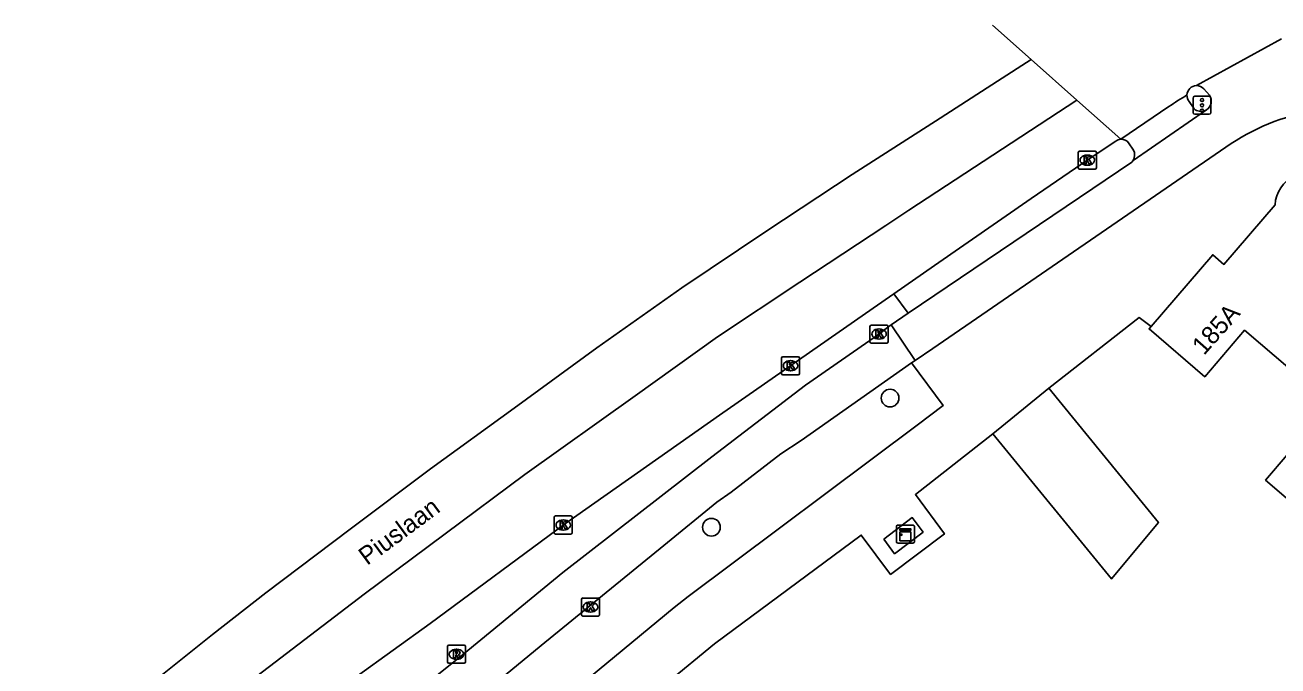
# Model space of a CAD drawing. Extents: x 162347 to 162868, y 381221 to 381813.
# Drawn here: x 162449.6 to 162519, y 381768.3 to 381803.8 of the extents above; entities that cross this region are included whole.
import ezdxf

# ---------------------------------------------------------------- set-up
doc = ezdxf.new("R2010")
doc.units = 0
for name, color, linetype in [('IMGEO_Boom', 7, 'Continuous'), ('IMGEO_Fietspad_gesloten', 7, 'Continuous'), ('IMGEO_Fietspad_open', 7, 'Continuous'), ('IMGEO_Haag', 7, 'Continuous'), ('IMGEO_Kast', 7, 'Continuous'), ('IMGEO_Kolk', 7, 'Continuous'), ('IMGEO_Lage_trafo', 7, 'Continuous'), ('IMGEO_Muur', 7, 'Continuous'), ('IMGEO_Openbare_ruimte_label', 7, 'Continuous'), ('IMGEO_Pand', 7, 'Continuous'), ('IMGEO_Pand_nummerreeks', 7, 'Continuous'), ('IMGEO_Rijbaan_regionaal_gesloten', 7, 'Continuous'), ('IMGEO_Rioolput', 7, 'Continuous'), ('IMGEO_Verkeersregelinstallatiepaal', 7, 'Continuous'), ('IMGEO_Voetpad_open', 7, 'Continuous')]:
    doc.layers.add(name, color=color, linetype=linetype)

msp = doc.modelspace()

# ---------------------------------------------------------------- linework, layer by layer
at = {"layer": 'IMGEO_Boom'}
for centre in [(162497.535, 381783.146), (162487.639, 381775.992)]:
    msp.add_circle(centre, 0.489, dxfattribs=at)
at = {"layer": 'IMGEO_Fietspad_gesloten'}
for points in [[(162514.916, 381800.267), (162515.225, 381799.918)], [(162515.067, 381799.109), (162510.992, 381796.301)], [(162498.927, 381785.234), (162499.898, 381785.893), (162516.423, 381797.237)], [(162510.992, 381796.301), (162510.929, 381796.213), (162498.53, 381787.845)], [(162498.53, 381787.845), (162497.586, 381787.208)], [(162497.586, 381787.208), (162498.927, 381785.234)]]:
    msp.add_lwpolyline(points, dxfattribs=at)
for centre, radius, start, end in [((162514.513, 381799.909), 0.539, 41.61398, 90.64314), ((162514.757, 381799.589), 0.572, 302.80863, 35.08952), ((162523.035, 381787.25), 11.977, 72.48547, 123.50611)]:
    msp.add_arc(centre, radius, start, end, dxfattribs=at)
at = {"layer": 'IMGEO_Fietspad_open'}
for points in [[(162454.619, 381753.172), (162457.272, 381755.297), (162465.698, 381762.373), (162469.707, 381765.621), (162473.627, 381768.749), (162479.401, 381773.49), (162487.669, 381779.887), (162492.847, 381783.857), (162496.837, 381786.624), (162497.383, 381787.061), (162497.586, 381787.208)], [(162455.794, 381750.801), (162457.878, 381752.522), (162471.4, 381763.826), (162478.211, 381769.449), (162484.993, 381774.972), (162487.946, 381777.388), (162488.724, 381777.94), (162491.487, 381780.055), (162492.604, 381780.797), (162498.222, 381784.754), (162498.716, 381785.09)], [(162498.716, 381785.09), (162498.927, 381785.234)]]:
    msp.add_lwpolyline(points, dxfattribs=at)
at = {"layer": 'IMGEO_Haag'}
msp.add_lwpolyline([(162498.53, 381787.845), (162497.75, 381788.92)], dxfattribs=at)
at = {"layer": 'IMGEO_Kast'}
for p, q in [((162497.885, 381775.19), (162497.885, 381776.031)), ((162497.885, 381776.031), (162497.885, 381775.19)), ((162497.96, 381776.115), (162498.801, 381776.115)), ((162498.801, 381776.115), (162497.96, 381776.115)), ((162498.885, 381776.04), (162498.885, 381775.199)), ((162498.885, 381775.199), (162498.885, 381776.04)), ((162498.81, 381775.115), (162497.969, 381775.115)), ((162497.969, 381775.115), (162498.81, 381775.115))]:
    msp.add_line(p, q, dxfattribs=at)
for points in [[(162498.08, 381775.905), (162498.68, 381775.905), (162498.68, 381775.82), (162498.08, 381775.82), (162498.08, 381775.905)], [(162498.08, 381775.73), (162498.68, 381775.73), (162498.68, 381775.241), (162498.08, 381775.241), (162498.08, 381775.73)]]:
    msp.add_lwpolyline(points, dxfattribs=at)
msp.add_circle((162498.164, 381775.579), 0.0377, dxfattribs=at)
for centre, start, end in [((162497.963, 381776.037), 92.4484, 184.28452), ((162497.963, 381776.037), 92.4484, 184.28452), ((162498.807, 381776.037), 2.4484, 94.28452), ((162498.807, 381776.037), 2.4484, 94.28452), ((162497.963, 381775.193), 182.4484, 274.28452), ((162497.963, 381775.193), 182.4484, 274.28452), ((162498.807, 381775.193), 272.4484, 4.28452), ((162498.807, 381775.193), 272.4484, 4.28452)]:
    msp.add_arc(centre, 0.0779, start, end, dxfattribs=at)
at = {"layer": 'IMGEO_Kolk'}
for p, q in [((162507.96, 381795.897), (162507.96, 381796.749)), ((162508.035, 381796.823), (162508.887, 381796.823)), ((162508.448, 381796.603), (162508.473, 381796.603)), ((162508.961, 381796.749), (162508.961, 381795.897)), ((162508.887, 381795.823), (162508.035, 381795.823)), ((162508.471, 381796.043), (162508.446, 381796.043)), ((162496.422, 381786.266), (162496.422, 381787.118)), ((162496.497, 381787.192), (162497.349, 381787.192)), ((162496.91, 381786.972), (162496.935, 381786.972)), ((162497.423, 381787.118), (162497.423, 381786.266)), ((162497.349, 381786.192), (162496.497, 381786.192)), ((162496.933, 381786.412), (162496.908, 381786.412)), ((162491.522, 381784.512), (162491.522, 381785.364)), ((162491.597, 381785.438), (162492.449, 381785.438)), ((162492.523, 381785.364), (162492.523, 381784.512)), ((162492.033, 381784.658), (162492.008, 381784.658)), ((162492.01, 381785.218), (162492.035, 381785.218)), ((162492.449, 381784.438), (162491.597, 381784.438)), ((162478.93, 381775.689), (162478.93, 381776.541)), ((162479.005, 381776.615), (162479.857, 381776.615)), ((162479.418, 381776.395), (162479.443, 381776.395)), ((162479.931, 381776.541), (162479.931, 381775.689)), ((162479.857, 381775.615), (162479.005, 381775.615)), ((162479.441, 381775.835), (162479.416, 381775.835)), ((162480.437, 381771.147), (162480.437, 381771.999)), ((162480.512, 381772.073), (162481.364, 381772.073)), ((162480.925, 381771.853), (162480.95, 381771.853)), ((162481.438, 381771.999), (162481.438, 381771.147)), ((162481.364, 381771.073), (162480.512, 381771.073)), ((162480.948, 381771.293), (162480.923, 381771.293))]:
    msp.add_line(p, q, dxfattribs=at)
for points in [[(162507.96, 381795.897), (162507.96, 381796.749)], [(162508.035, 381796.823), (162508.887, 381796.823)], [(162508.281, 381796.523), (162508.404, 381796.523), (162508.404, 381796.372), (162508.534, 381796.523), (162508.698, 381796.523), (162508.552, 381796.372), (162508.705, 381796.123), (162508.553, 381796.123), (162508.468, 381796.287), (162508.404, 381796.22), (162508.404, 381796.123), (162508.281, 381796.123), (162508.281, 381796.523)], [(162508.961, 381796.749), (162508.961, 381795.897)], [(162508.887, 381795.823), (162508.035, 381795.823)], [(162496.422, 381786.266), (162496.422, 381787.118)], [(162496.497, 381787.192), (162497.349, 381787.192)], [(162496.743, 381786.892), (162496.866, 381786.892), (162496.866, 381786.741), (162496.996, 381786.892), (162497.16, 381786.892), (162497.014, 381786.741), (162497.167, 381786.492), (162497.015, 381786.492), (162496.93, 381786.656), (162496.866, 381786.589), (162496.866, 381786.492), (162496.743, 381786.492), (162496.743, 381786.892)], [(162497.423, 381787.118), (162497.423, 381786.266)], [(162497.349, 381786.192), (162496.497, 381786.192)], [(162491.522, 381784.512), (162491.522, 381785.364)], [(162491.597, 381785.438), (162492.449, 381785.438)], [(162492.523, 381785.364), (162492.523, 381784.512)], [(162491.843, 381785.138), (162491.966, 381785.138), (162491.966, 381784.987), (162492.096, 381785.138), (162492.26, 381785.138), (162492.114, 381784.987), (162492.267, 381784.738), (162492.115, 381784.738), (162492.03, 381784.902), (162491.966, 381784.835), (162491.966, 381784.738), (162491.843, 381784.738), (162491.843, 381785.138)], [(162492.449, 381784.438), (162491.597, 381784.438)], [(162478.93, 381775.689), (162478.93, 381776.541)], [(162479.005, 381776.615), (162479.857, 381776.615)], [(162479.251, 381776.315), (162479.374, 381776.315), (162479.374, 381776.164), (162479.504, 381776.315), (162479.668, 381776.315), (162479.522, 381776.164), (162479.675, 381775.915), (162479.523, 381775.915), (162479.438, 381776.079), (162479.374, 381776.012), (162479.374, 381775.915), (162479.251, 381775.915), (162479.251, 381776.315)], [(162479.931, 381776.541), (162479.931, 381775.689)], [(162479.857, 381775.615), (162479.005, 381775.615)], [(162480.437, 381771.147), (162480.437, 381771.999)], [(162480.512, 381772.073), (162481.364, 381772.073)], [(162480.758, 381771.773), (162480.881, 381771.773), (162480.881, 381771.622), (162481.011, 381771.773), (162481.175, 381771.773), (162481.029, 381771.622), (162481.182, 381771.373), (162481.03, 381771.373), (162480.945, 381771.537), (162480.881, 381771.47), (162480.881, 381771.373), (162480.758, 381771.373), (162480.758, 381771.773)], [(162481.438, 381771.999), (162481.438, 381771.147)], [(162481.364, 381771.073), (162480.512, 381771.073)]]:
    msp.add_lwpolyline(points, dxfattribs=at)
for centre, start, end in [((162508.037, 381796.747), 91.55205, 178.44795), ((162508.037, 381796.747), 91.55205, 178.44795), ((162508.885, 381796.747), 1.55205, 88.44795), ((162508.885, 381796.747), 1.55205, 88.44795), ((162508.037, 381795.899), 181.55205, 268.44795), ((162508.037, 381795.899), 181.55205, 268.44795), ((162508.885, 381795.899), 271.55205, 358.44795), ((162508.885, 381795.899), 271.55205, 358.44795), ((162496.499, 381787.116), 91.55205, 178.44795), ((162496.499, 381787.116), 91.55205, 178.44795), ((162497.347, 381787.116), 1.55205, 88.44795), ((162497.347, 381787.116), 1.55205, 88.44795), ((162496.499, 381786.268), 181.55205, 268.44795), ((162496.499, 381786.268), 181.55205, 268.44795), ((162497.347, 381786.268), 271.55205, 358.44795), ((162497.347, 381786.268), 271.55205, 358.44795), ((162491.599, 381785.362), 91.55205, 178.44795), ((162491.599, 381785.362), 91.55205, 178.44795), ((162492.447, 381785.362), 1.55205, 88.44795), ((162492.447, 381785.362), 1.55205, 88.44795), ((162491.599, 381784.514), 181.55205, 268.44795), ((162491.599, 381784.514), 181.55205, 268.44795), ((162492.447, 381784.514), 271.55205, 358.44795), ((162492.447, 381784.514), 271.55205, 358.44795), ((162479.007, 381776.539), 91.55205, 178.44795), ((162479.007, 381776.539), 91.55205, 178.44795), ((162479.855, 381776.539), 1.55205, 88.44795), ((162479.855, 381776.539), 1.55205, 88.44795), ((162479.007, 381775.691), 181.55205, 268.44795), ((162479.007, 381775.691), 181.55205, 268.44795), ((162479.855, 381775.691), 271.55205, 358.44795), ((162479.855, 381775.691), 271.55205, 358.44795), ((162480.514, 381771.997), 91.55205, 178.44795), ((162480.514, 381771.997), 91.55205, 178.44795), ((162481.362, 381771.997), 1.55205, 88.44795), ((162481.362, 381771.997), 1.55205, 88.44795), ((162480.514, 381771.149), 181.55205, 268.44795), ((162480.514, 381771.149), 181.55205, 268.44795), ((162481.362, 381771.149), 271.55205, 358.44795), ((162481.362, 381771.149), 271.55205, 358.44795)]:
    msp.add_arc(centre, 0.0765, start, end, dxfattribs=at)
for centre, major_axis, ratio, start_param, end_param in [((162508.447, 381796.323), (-0.387, 0.002), 0.722429, 4.712389, 7.853982), ((162508.472, 381796.323), (-0.39, 0.002), 0.717154, 1.570796, 4.712389), ((162496.909, 381786.692), (-0.387, 0.002), 0.722429, 4.712389, 7.853982), ((162496.934, 381786.692), (-0.39, 0.002), 0.717154, 1.570796, 4.712389), ((162492.009, 381784.938), (-0.387, 0.002), 0.722429, 4.712389, 7.853982), ((162492.034, 381784.938), (-0.39, 0.002), 0.717154, 1.570796, 4.712389), ((162479.417, 381776.115), (-0.387, 0.002), 0.722429, 4.712389, 7.853982), ((162479.442, 381776.115), (-0.39, 0.002), 0.717154, 1.570796, 4.712389), ((162480.924, 381771.573), (-0.387, 0.002), 0.722429, 4.712389, 7.853982), ((162480.949, 381771.573), (-0.39, 0.002), 0.717154, 1.570796, 4.712389)]:
    msp.add_ellipse(centre, major_axis=major_axis, ratio=ratio, start_param=start_param, end_param=end_param, dxfattribs=at)
at = {"layer": 'IMGEO_Lage_trafo'}
msp.add_lwpolyline([(162497.183, 381775.328), (162498.76, 381776.527), (162499.367, 381775.727), (162497.78, 381774.528), (162497.183, 381775.328)], dxfattribs=at)
at = {"layer": 'IMGEO_Muur'}
msp.add_lwpolyline([(162506.332, 381783.699), (162511.324, 381787.606), (162511.997, 381787.108)], dxfattribs=at)
at = {"layer": 'IMGEO_Pand'}
for points in [[(162518.862, 381793.853), (162516.026, 381790.552), (162515.41, 381791.081), (162511.997, 381787.108)], [(162519.691, 381784.738), (162517.175, 381786.899), (162514.963, 381784.324), (162511.88, 381786.972), (162511.997, 381787.108)], [(162520.639, 381776.627), (162518.332, 381778.608), (162521.939, 381782.807), (162519.691, 381784.738)], [(162506.332, 381783.699), (162512.399, 381776.26), (162509.796, 381773.129), (162503.234, 381781.172)], [(162503.234, 381781.172), (162506.332, 381783.699)]]:
    msp.add_lwpolyline(points, dxfattribs=at)
msp.add_arc((162520.772, 381793.741), 1.913, 57.2245, 176.63478, dxfattribs=at)
at = {"layer": 'IMGEO_Rijbaan_regionaal_gesloten'}
for points in [[(162505.352, 381801.9), (162503.213, 381803.804)], [(162514.507, 381800.448), (162519.22, 381803.037)], [(162392.685, 381714.659), (162398.731, 381719.635), (162407.84, 381727.131), (162413.937, 381732.148), (162423.062, 381739.723), (162431.872, 381747.037), (162437.95, 381751.987), (162443.678, 381756.767), (162448.118, 381760.406), (162452.532, 381764.078), (162460.004, 381770.05), (162462.961, 381772.361), (162467.63, 381775.893), (162472.077, 381779.228), (162476.706, 381782.594), (162481.29, 381785.927), (162485.993, 381789.244), (162490.703, 381792.409), (162495.443, 381795.528), (162500.303, 381798.654), (162503.485, 381800.7), (162505.352, 381801.9)], [(162505.352, 381801.9), (162507.878, 381799.651)], [(162507.878, 381799.651), (162498.579, 381793.545), (162497.297, 381792.703), (162492.531, 381789.574), (162487.984, 381786.53), (162483.409, 381783.265), (162477.307, 381778.912), (162472.884, 381775.62), (162468.395, 381772.277), (162462.466, 381767.749), (162456.943, 381763.266), (162453.892, 381760.911), (162451.047, 381758.551), (162446.658, 381754.976), (162443.872, 381752.638), (162441.029, 381750.253), (162438.186, 381747.867), (162436.784, 381746.691), (162432.575, 381743.159)], [(162507.878, 381799.651), (162510.314, 381797.483)], [(162510.314, 381797.483), (162512.985, 381799.293)], [(162497.75, 381788.92), (162500, 381790.48), (162505.352, 381794.191), (162507.455, 381795.639), (162508.461, 381796.323), (162510.032, 381797.37)], [(162497.75, 381788.92), (162496.598, 381788.121), (162488.093, 381782.207), (162479.504, 381776.17), (162472.053, 381770.655), (162467.953, 381767.716), (162463.784, 381764.558), (162459.974, 381761.291), (162459.215, 381760.482), (162459.098, 381760.385), (162458.667, 381759.873)]]:
    msp.add_lwpolyline(points, dxfattribs=at)
for centre, radius, start, end in [((162527.629, 381777.606), 26.168, 121.44148, 124.02898), ((162514.514, 381799.913), 0.535, 90.73315, 177.94976), ((162510.346, 381796.996), 0.488, 93.70779, 129.96507)]:
    msp.add_arc(centre, radius, start, end, dxfattribs=at)
at = {"layer": 'IMGEO_Rioolput'}
for p, q in [((162473.017, 381768.53), (162473.017, 381769.382)), ((162473.092, 381769.456), (162473.944, 381769.456)), ((162474.018, 381769.382), (162474.018, 381768.53)), ((162473.528, 381768.676), (162473.503, 381768.676)), ((162473.505, 381769.236), (162473.53, 381769.236)), ((162473.944, 381768.456), (162473.092, 381768.456))]:
    msp.add_line(p, q, dxfattribs=at)
for points in [[(162473.017, 381768.53), (162473.017, 381769.382)], [(162473.092, 381769.456), (162473.944, 381769.456)], [(162474.018, 381769.382), (162474.018, 381768.53)], [(162473.606, 381769.154), (162473.354, 381769.156), (162473.354, 381768.756)], [(162473.354, 381768.756), (162473.478, 381768.756), (162473.478, 381768.918), (162473.489, 381768.918)], [(162473.532, 381769.075), (162473.478, 381769.075), (162473.478, 381768.994)], [(162473.478, 381768.994), (162473.53, 381768.994)], [(162473.536, 381768.889), (162473.607, 381768.756), (162473.747, 381768.756), (162473.682, 381768.882)], [(162473.944, 381768.456), (162473.092, 381768.456)]]:
    msp.add_lwpolyline(points, dxfattribs=at)
for centre, radius, start, end in [((162473.094, 381769.38), 0.0765, 91.55205, 178.44795), ((162473.094, 381769.38), 0.0765, 91.55205, 178.44795), ((162473.942, 381769.38), 0.0765, 1.55205, 88.44795), ((162473.942, 381769.38), 0.0765, 1.55205, 88.44795), ((162473.488, 381768.865), 0.0533, 26.02933, 88.69889), ((162473.514, 381769.183), 0.19, 274.7715, 282.96867), ((162473.538, 381768.979), 0.0964, 77.00612, 93.18647), ((162473.552, 381769.036), 0.0378, 276.66336, 79.67722), ((162473.605, 381769.044), 0.109, 350.36119, 89.41601), ((162473.603, 381769.044), 0.112, 277.58423, 350.98172), ((162473.587, 381768.829), 0.108, 29.51342, 73.79051), ((162473.094, 381768.532), 0.0765, 181.55205, 268.44795), ((162473.094, 381768.532), 0.0765, 181.55205, 268.44795), ((162473.942, 381768.532), 0.0765, 271.55205, 358.44795), ((162473.942, 381768.532), 0.0765, 271.55205, 358.44795)]:
    msp.add_arc(centre, radius, start, end, dxfattribs=at)
for centre, major_axis, ratio, start_param, end_param in [((162473.504, 381768.956), (-0.387, 0.002), 0.722429, 4.712389, 7.853982), ((162473.529, 381768.956), (-0.39, 0.002), 0.717154, 1.570796, 4.712389)]:
    msp.add_ellipse(centre, major_axis=major_axis, ratio=ratio, start_param=start_param, end_param=end_param, dxfattribs=at)
at = {"layer": 'IMGEO_Verkeersregelinstallatiepaal'}
for p, q in [((162514.319, 381798.96), (162514.319, 381799.76)), ((162514.319, 381799.76), (162514.319, 381798.96)), ((162514.419, 381799.86), (162515.209, 381799.86)), ((162515.209, 381799.86), (162514.419, 381799.86)), ((162515.309, 381799.76), (162515.309, 381798.96)), ((162515.309, 381798.96), (162515.309, 381799.76)), ((162515.209, 381798.86), (162514.419, 381798.86)), ((162514.419, 381798.86), (162515.209, 381798.86))]:
    msp.add_line(p, q, dxfattribs=at)
for centre in [(162514.814, 381799.65), (162514.814, 381799.36), (162514.814, 381799.07)]:
    msp.add_circle(centre, 0.085, dxfattribs=at)
for centre, start, end in [((162514.419, 381799.76), 90, 180), ((162514.419, 381799.76), 90, 180), ((162515.209, 381799.76), 0, 90), ((162515.209, 381799.76), 360, 90), ((162514.419, 381798.96), 180, 270), ((162514.419, 381798.96), 180, 270), ((162515.209, 381798.96), 270, 0), ((162515.209, 381798.96), 270, 0)]:
    msp.add_arc(centre, 0.1, start, end, dxfattribs=at)
at = {"layer": 'IMGEO_Voetpad_open'}
for points in [[(162514.101, 381799.571), (162514.374, 381799.17)], [(162514.979, 381799.063), (162515.067, 381799.109)], [(162510.746, 381797.281), (162511.017, 381796.884)], [(162511.997, 381787.108), (162511.324, 381787.606), (162506.332, 381783.699)], [(162426.314, 381726.37), (162428.207, 381724.094), (162451.823, 381743.637), (162459.348, 381749.88), (162485.569, 381771.54), (162486.346, 381772.165), (162499.033, 381781.642), (162500.475, 381782.734), (162498.716, 381785.09)], [(162503.234, 381781.172), (162498.939, 381777.8), (162500.549, 381775.618), (162497.567, 381773.375), (162495.941, 381775.556), (162487.804, 381769.538), (162485.213, 381767.386)]]:
    msp.add_lwpolyline(points, dxfattribs=at)
for centre, radius, start, end in [((162514.516, 381799.912), 0.537, 177.88645, 219.45893), ((162514.76, 381799.589), 0.57, 227.36457, 292.57626), ((162510.347, 381796.99), 0.494, 36.0911, 93.78801), ((162510.464, 381796.616), 0.615, 329.20216, 25.88698)]:
    msp.add_arc(centre, radius, start, end, dxfattribs=at)

# ---------------------------------------------------------------- texts
at = {"layer": 'IMGEO_Openbare_ruimte_label'}
msp.add_text('Piuslaan', height=1, rotation=36.45721, dxfattribs=at).set_placement((162468.567, 381773.848))
at = {"layer": 'IMGEO_Pand_nummerreeks'}
msp.add_text('185A', height=1, rotation=48.47779, dxfattribs=at).set_placement((162514.921, 381785.472))

doc.saveas('drawing.dxf')
